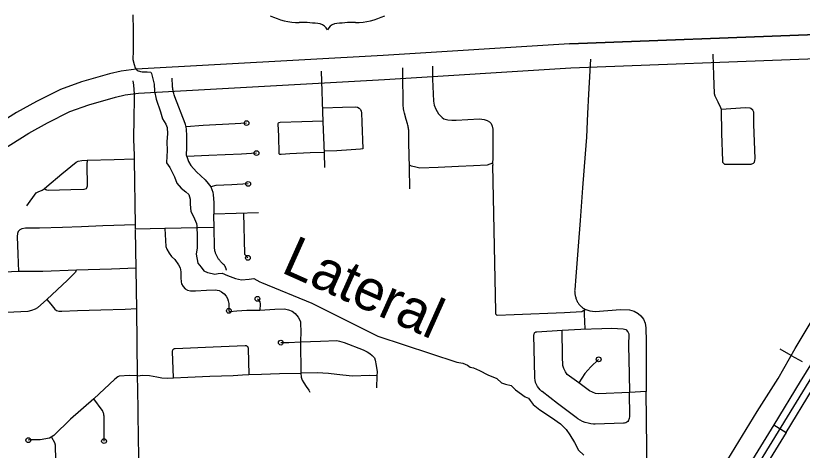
# Model space of a CAD drawing. Extents: x 309348 to 309445, y 336383 to 336484.
# Drawn here: x 309352.387 to 309354.023, y 336401.104 to 336402.009 of the extents above; entities that cross this region are included whole.
import ezdxf

# ---------------------------------------------------------------- set-up
doc = ezdxf.new("R2010")
doc.units = 0
doc.layers.add('R_Annotation', color=7, linetype='Continuous')

msp = doc.modelspace()

# ---------------------------------------------------------------- linework, layer by layer
at = {"layer": 'R_Annotation'}
for p, q in [((309353.5398, 336401.9503), (309353.5386, 336401.9502)), ((309354.0002, 336401.3017), (309353.9771, 336401.3146)), ((309354.0002, 336401.3017), (309354.0232, 336401.2888)), ((309353.9639, 336401.1572), (309353.9895, 336401.1415))]:
    msp.add_line(p, q, dxfattribs=at)
for points in [[(309352.6301, 336402.0107), (309352.6311, 336401.9789), (309352.6308, 336401.9355), (309352.6305, 336401.9177), (309352.6327, 336401.9073), (309352.6347, 336401.9005), (309352.6389, 336401.895), (309352.6463, 336401.8924), (309352.6496, 336401.8921), (309352.6599, 336401.8921), (309352.6674, 336401.8911), (309352.6693, 336401.8889), (309352.6748, 336401.8665), (309352.6755, 336401.8516), (309352.679, 336401.8351), (309352.6875, 336401.8085), (309352.692, 336401.7943), (309352.6991, 336401.7833), (309352.7014, 336401.7761), (309352.7024, 336401.7629), (309352.7011, 336401.7467), (309352.7014, 336401.7276), (309352.7007, 336401.7162), (309352.7001, 336401.7029), (309352.7072, 336401.6929), (309352.7166, 336401.6738), (309352.7218, 336401.6605), (309352.7309, 336401.6501), (309352.7402, 336401.6424), (309352.7467, 336401.6365)], [(309354.2122, 336402.007), (309354.1866, 336401.996), (309354.1475, 336401.9858), (309354.1164, 336401.9772), (309354.0977, 336401.9731), (309354.0738, 336401.9696), (309354.052, 336401.9695), (309353.5398, 336401.9503)], [(309354.189, 336401.9972), (309354.1866, 336401.996), (309354.1475, 336401.9858), (309354.1164, 336401.9772), (309354.0977, 336401.9731), (309354.0738, 336401.9696), (309354.052, 336401.9695), (309353.5398, 336401.9503)], [(309353.5398, 336401.9503), (309354.052, 336401.9695), (309354.0738, 336401.9696), (309354.0977, 336401.9731), (309354.1164, 336401.9772), (309354.1475, 336401.9858), (309354.1866, 336401.996), (309354.189, 336401.9972)], [(309353.5417, 336401.9003), (309354.053, 336401.9195), (309354.0776, 336401.9196), (309354.1067, 336401.9239), (309354.1285, 336401.9286), (309354.1605, 336401.9375), (309354.2287, 336401.9584), (309354.2746, 336401.9853)], [(309354.4737, 336401.9598), (309353.8081, 336400.8743), (309353.8058, 336400.8682), (309353.805, 336400.8533), (309353.801, 336400.8434), (309353.7618, 336400.7799), (309353.7585, 336400.7734), (309353.7577, 336400.7659), (309353.7586, 336400.7414), (309353.7581, 336400.7368), (309353.7536, 336400.7335), (309353.7408, 336400.7316)], [(309353.5386, 336401.9502), (309353.1512, 336401.9259), (309352.6374, 336401.8975), (309352.6056, 336401.8933), (309352.5814, 336401.8881), (309352.5234, 336401.871), (309352.4797, 336401.8556), (309352.4295, 336401.8304), (309352.3881, 336401.8076), (309352.305, 336401.7552), (309352.2745, 336401.7342), (309351.6382, 336401.3162), (309351.2388, 336401.0557)], [(309353.7982, 336400.9705), (309353.8189, 336401.0042), (309353.8314, 336401.0264), (309353.8686, 336401.0849), (309353.9297, 336401.1848), (309353.9734, 336401.2538), (309354.0083, 336401.3163), (309354.052, 336401.3887), (309354.1031, 336401.4725), (309354.1489, 336401.5483), (309354.1923, 336401.6187), (309354.2278, 336401.6792), (309354.2627, 336401.734), (309354.3198, 336401.8286), (309354.374, 336401.9146), (309354.3875, 336401.9372)], [(309353.8368, 336401.9291), (309353.8386, 336401.8846), (309353.8399, 336401.8472), (309353.841, 336401.8421), (309353.8475, 336401.8297), (309353.853, 336401.8177), (309353.8542, 336401.8142), (309353.8555, 336401.7639), (309353.8572, 336401.7067), (309353.8573, 336401.704), (309353.8592, 336401.7016), (309353.8616, 336401.6999), (309353.8663, 336401.6996), (309353.9166, 336401.6997), (309353.9215, 336401.7016), (309353.9235, 336401.7041), (309353.9248, 336401.7074), (309353.925, 336401.7115), (309353.9226, 336401.7827), (309353.9223, 336401.8078), (309353.9201, 336401.8122), (309353.9164, 336401.8155), (309353.9147, 336401.8166), (309353.9045, 336401.8169), (309353.855, 336401.8134)], [(309353.5827, 336401.9183), (309353.5784, 336401.8453), (309353.5762, 336401.8053), (309353.5739, 336401.7558), (309353.5718, 336401.7217), (309353.5662, 336401.6508), (309353.561, 336401.5825), (309353.5566, 336401.5289), (309353.5518, 336401.4657), (309353.5497, 336401.4383), (309353.5496, 336401.4365), (309353.5497, 336401.4347), (309353.5498, 336401.4329), (309353.55, 336401.4312), (309353.5502, 336401.4294), (309353.5505, 336401.4276), (309353.5508, 336401.4259), (309353.5512, 336401.4242), (309353.5517, 336401.4224), (309353.5522, 336401.4207), (309353.5528, 336401.4191), (309353.5535, 336401.4174), (309353.5542, 336401.4158), (309353.5549, 336401.4142), (309353.5557, 336401.4126), (309353.5566, 336401.411), (309353.5575, 336401.4095), (309353.5585, 336401.4083), (309353.5594, 336401.4072), (309353.5604, 336401.4061), (309353.5615, 336401.405), (309353.5626, 336401.404), (309353.5637, 336401.403), (309353.5649, 336401.402), (309353.5661, 336401.4011), (309353.5673, 336401.4002), (309353.5685, 336401.3993), (309353.5698, 336401.3985), (309353.5711, 336401.3978)], [(309351.2388, 336401.0557), (309351.1901, 336400.9626), (309351.2211, 336400.9844), (309351.6656, 336401.2744), (309352.3024, 336401.6927), (309352.3325, 336401.7134), (309352.4136, 336401.7645), (309352.4527, 336401.7861), (309352.4993, 336401.8094), (309352.5388, 336401.8234), (309352.5938, 336401.8396), (309352.6141, 336401.844), (309352.642, 336401.8477), (309353.1541, 336401.876), (309353.5417, 336401.9003)], [(309353.199, 336401.793), (309353.1952, 336401.8059), (309353.1946, 336401.8089), (309353.194, 336401.8118), (309353.1936, 336401.8147), (309353.1933, 336401.8177), (309353.193, 336401.8207), (309353.1929, 336401.8237), (309353.1929, 336401.8267), (309353.193, 336401.8296), (309353.1926, 336401.8449), (309353.1922, 336401.8671), (309353.192, 336401.9007)], [(309353.2538, 336401.9035), (309353.2539, 336401.8767), (309353.2559, 336401.8313), (309353.257, 336401.8227), (309353.2608, 336401.8141), (309353.2662, 336401.8046), (309353.2737, 336401.7971), (309353.2774, 336401.7945), (309353.2857, 336401.792), (309353.2941, 336401.7911), (309353.3033, 336401.7917), (309353.3515, 336401.794), (309353.3612, 336401.7931), (309353.3678, 336401.7905), (309353.3722, 336401.7882), (309353.3756, 336401.7848), (309353.3776, 336401.779), (309353.379, 336401.7727), (309353.3793, 336401.7564), (309353.379, 336401.7124), (309353.3788, 336401.7021), (309353.3791, 336401.6975)], [(309352.7409, 336401.7774), (309352.7403, 336401.7799), (309352.7397, 336401.7824), (309352.739, 336401.7848), (309352.7175, 336401.8403), (309352.7167, 336401.8424), (309352.716, 336401.8445), (309352.7153, 336401.8467), (309352.7147, 336401.8489), (309352.7142, 336401.8511), (309352.7138, 336401.8533), (309352.7135, 336401.8555), (309352.7132, 336401.8578), (309352.713, 336401.86), (309352.7128, 336401.8623), (309352.712, 336401.8789)], [(309353.0266, 336401.788), (309353.0231, 336401.8931)], [(309352.6339, 336401.709), (309352.6337, 336401.7183), (309352.6326, 336401.751), (309352.6324, 336401.7603), (309352.6324, 336401.7696), (309352.6327, 336401.7789), (309352.6331, 336401.7942), (309352.6337, 336401.8371), (309352.6335, 336401.8461), (309352.633, 336401.8552), (309352.6323, 336401.8642), (309352.6312, 336401.8732)], [(309353.0256, 336401.8172), (309353.0666, 336401.8184), (309353.0932, 336401.8195), (309353.0979, 336401.8188), (309353.1015, 336401.8165), (309353.1041, 336401.8137), (309353.1055, 336401.8101), (309353.1059, 336401.8068), (309353.1069, 336401.7873), (309353.109, 336401.7319), (309353.1041, 336401.731), (309353.0847, 336401.73), (309353.0544, 336401.7279), (309353.0286, 336401.7267)], [(309352.8669, 336401.7853), (309352.8432, 336401.7837), (309352.7766, 336401.7804), (309352.7409, 336401.7774)], [(309353.0265, 336401.7897), (309352.982, 336401.788), (309352.937, 336401.7864), (309352.9338, 336401.7861), (309352.9327, 336401.7852), (309352.9322, 336401.7838), (309352.9332, 336401.7583), (309352.9341, 336401.7221), (309352.9354, 336401.7205), (309352.939, 336401.7205), (309352.9567, 336401.7222), (309352.9989, 336401.7238), (309353.0287, 336401.7251)], [(309353.0288, 336401.7226), (309353.0266, 336401.788)], [(309353.2062, 336401.693), (309353.2046, 336401.7443), (309353.2044, 336401.7615), (309353.2045, 336401.7637), (309353.2044, 336401.7659), (309353.2044, 336401.7681), (309353.2042, 336401.7704), (309353.204, 336401.7726), (309353.2037, 336401.7748), (309353.2033, 336401.777), (309353.2029, 336401.7791), (309353.2024, 336401.7813), (309353.2018, 336401.7835), (309353.199, 336401.793)], [(309352.7424, 336401.7155), (309352.7421, 336401.7183), (309352.742, 336401.7198), (309352.742, 336401.7212), (309352.742, 336401.7227), (309352.7423, 336401.7304), (309352.7424, 336401.7619), (309352.7424, 336401.7645), (309352.7422, 336401.7671), (309352.742, 336401.7697), (309352.7417, 336401.7723), (309352.7409, 336401.7774)], [(309352.8876, 336401.7229), (309352.856, 336401.721), (309352.7881, 336401.7177), (309352.7424, 336401.7155)], [(309352.7424, 336401.7155), (309352.7458, 336401.7054), (309352.751, 336401.6972), (309352.7627, 336401.6839), (309352.7805, 336401.667), (309352.7873, 336401.6596), (309352.7925, 336401.6527), (309352.7965, 336401.6419), (309352.7976, 336401.6359), (309352.7987, 336401.6204), (309352.7987, 336401.5958)], [(309353.0298, 336401.693), (309353.0288, 336401.7226)], [(309352.4094, 336401.6132), (309352.4293, 336401.6403), (309352.4329, 336401.6425), (309352.4412, 336401.6458), (309352.4454, 336401.6483), (309352.4512, 336401.6532), (309352.4826, 336401.6795), (309352.5122, 336401.7038), (309352.5163, 336401.706), (309352.5238, 336401.7077), (309352.5349, 336401.7082), (309352.5912, 336401.7096), (309352.6338, 336401.7107)], [(309352.5349, 336401.7082), (309352.5343, 336401.6991), (309352.5351, 336401.6543), (309352.534, 336401.6499), (309352.5329, 336401.6483), (309352.5285, 336401.6472), (309352.5012, 336401.6461), (309352.4539, 336401.6447), (309352.4512, 336401.6455), (309352.4492, 336401.6463), (309352.4454, 336401.6483)], [(309352.6356, 336401.5728), (309352.6339, 336401.709)], [(309353.3788, 336401.7021), (309353.3673, 336401.6981), (309353.3391, 336401.6966), (309353.3081, 336401.6952), (309353.2659, 336401.6932), (309353.2272, 336401.6918), (309353.2189, 336401.6935), (309353.21, 336401.6958), (309353.206, 336401.6981)], [(309353.2065, 336401.6486), (309353.2062, 336401.693)], [(309353.3853, 336401.393), (309353.3791, 336401.6975)], [(309352.8701, 336401.6588), (309352.8363, 336401.6566), (309352.8028, 336401.6553), (309352.7925, 336401.6527)], [(309352.7467, 336401.6365), (309352.7496, 336401.6268), (309352.7496, 336401.6168), (309352.7506, 336401.6012), (309352.7564, 336401.5909), (309352.7626, 336401.5763), (309352.7636, 336401.5714), (309352.7639, 336401.5488), (309352.7639, 336401.5254), (309352.7623, 336401.5125), (309352.7655, 336401.494), (309352.7723, 336401.4853), (309352.7778, 336401.4778), (309352.7856, 336401.4743), (309352.7953, 336401.4726), (309352.8005, 336401.471), (309352.8079, 336401.4726), (309352.816, 336401.473), (309352.827, 336401.4681), (309352.8439, 336401.4616), (309352.8565, 336401.4594), (309352.8724, 336401.4603), (309352.8818, 336401.4616), (309352.8944, 336401.4551), (309352.8978, 336401.4535)], [(309352.892, 336401.5985), (309352.7987, 336401.5958)], [(309352.7993, 336401.5661), (309352.7987, 336401.5958)], [(309352.8696, 336401.5048), (309352.8634, 336401.5118), (309352.8634, 336401.5123), (309352.8633, 336401.5127), (309352.8633, 336401.5132), (309352.8615, 336401.5977)], [(309352.6355, 336401.5739), (309352.5677, 336401.5715), (309352.5232, 336401.5693), (309352.4839, 336401.5681), (309352.4361, 336401.5669), (309352.4066, 336401.5666), (309352.3995, 336401.5653), (309352.3949, 336401.5629), (309352.3916, 336401.5595), (309352.39, 336401.5555), (309352.3897, 336401.5491), (309352.3912, 336401.5125), (309352.3922, 336401.4766)], [(309352.6357, 336401.5643), (309352.6356, 336401.5728)], [(309352.7992, 336401.5678), (309352.6968, 336401.5658)], [(309352.6968, 336401.5658), (309352.6357, 336401.5643)], [(309352.637, 336401.4817), (309352.6358, 336401.563)], [(309352.6968, 336401.5658), (309352.6992, 336401.5285), (309352.7009, 336401.523), (309352.706, 336401.5143), (309352.7107, 336401.5078), (309352.7175, 336401.5015), (309352.7251, 336401.4903), (309352.7284, 336401.484), (309352.7292, 336401.4797), (309352.73, 336401.4756), (309352.7303, 336401.463), (309352.7308, 336401.4551), (309352.7317, 336401.4508), (309352.7347, 336401.4453), (309352.7393, 336401.4404), (309352.7439, 336401.4374), (309352.7499, 336401.4361), (309352.7606, 336401.4363), (309352.7837, 336401.4377), (309352.8017, 336401.4385), (309352.8096, 336401.4366), (309352.8148, 336401.4341), (309352.82, 336401.4298), (309352.8243, 336401.4252), (309352.8271, 336401.4202), (309352.8287, 336401.4156), (309352.8295, 336401.4126), (309352.8298, 336401.4096), (309352.8301, 336401.4031), (309352.8301, 336401.3946), (309352.8317, 336401.3933), (309352.8464, 336401.3946), (309352.8671, 336401.3957), (309352.8947, 336401.3963)], [(309352.8249, 336401.4789), (309352.8248, 336401.4797), (309352.8247, 336401.4805), (309352.8245, 336401.4812), (309352.8243, 336401.482), (309352.8241, 336401.4827), (309352.8239, 336401.4834), (309352.8236, 336401.4842), (309352.8233, 336401.4849), (309352.823, 336401.4856), (309352.8227, 336401.4863), (309352.8223, 336401.4869), (309352.8219, 336401.4876), (309352.8215, 336401.4883), (309352.8211, 336401.4889), (309352.8207, 336401.4895), (309352.8202, 336401.4901), (309352.8197, 336401.4907), (309352.8192, 336401.4913), (309352.8127, 336401.4975), (309352.8117, 336401.4987), (309352.8107, 336401.4999), (309352.8097, 336401.5011), (309352.8088, 336401.5023), (309352.8079, 336401.5036), (309352.807, 336401.5049), (309352.8062, 336401.5062), (309352.8055, 336401.5076), (309352.8048, 336401.509), (309352.8041, 336401.5104), (309352.8035, 336401.5118), (309352.8029, 336401.5133), (309352.8024, 336401.5147), (309352.8019, 336401.5162), (309352.8015, 336401.5177), (309352.8011, 336401.5192), (309352.8008, 336401.5208), (309352.8006, 336401.5223), (309352.8003, 336401.5238), (309352.8002, 336401.5254), (309352.8001, 336401.527), (309352.8, 336401.5285), (309352.7993, 336401.5661)], [(309352.637, 336401.4831), (309352.5858, 336401.4812), (309352.5128, 336401.4794), (309352.4431, 336401.4766), (309352.3922, 336401.4766), (309352.348, 336401.4745), (309352.3001, 336401.4735), (309352.2424, 336401.4717), (309352.1911, 336401.4699), (309352.1064, 336401.4677)], [(309352.512, 336401.4793), (309352.5108, 336401.4749), (309352.4943, 336401.4586), (309352.4511, 336401.4181), (309352.4318, 336401.4011), (309352.4271, 336401.398), (309352.4191, 336401.395), (309352.4117, 336401.3932), (309352.3974, 336401.3923), (309352.3385, 336401.39), (309352.2686, 336401.3875), (309352.1894, 336401.3846), (309352.1319, 336401.3828), (309352.1076, 336401.3819)], [(309352.6388, 336401.3975), (309352.637, 336401.4817)], [(309352.8978, 336401.4535), (309353.0026, 336401.4102), (309353.1398, 336401.3416), (309353.3041, 336401.2874), (309353.3167, 336401.2854), (309353.3264, 336401.2818), (309353.3319, 336401.277), (309353.3391, 336401.2757), (309353.3514, 336401.2705), (309353.3689, 336401.2614), (309353.3876, 336401.2537), (309353.3977, 336401.2446), (309353.4058, 336401.2417), (309353.4178, 336401.2391), (309353.4268, 336401.2303), (309353.4466, 336401.2158), (309353.4537, 336401.2125), (309353.4573, 336401.2077), (309353.4631, 336401.1996), (309353.4774, 336401.1882), (309353.5016, 336401.1724), (309353.5204, 336401.1594), (309353.5318, 336401.1474), (309353.5395, 336401.1367), (309353.5496, 336401.1205), (309353.5577, 336401.1047), (309353.5684, 336401.0943)], [(309352.4511, 336401.4181), (309352.4594, 336401.4084), (309352.4678, 336401.3982), (309352.4714, 336401.3952), (309352.4764, 336401.3941), (309352.4825, 336401.3939), (309352.5151, 336401.3952), (309352.5633, 336401.3964), (309352.6143, 336401.3982), (309352.6387, 336401.3991)], [(309352.8895, 336401.4195), (309352.8917, 336401.4176), (309352.8944, 336401.4132), (309352.8949, 336401.4086), (309352.8947, 336401.3963)], [(309352.6401, 336401.2592), (309352.6388, 336401.3975)], [(309352.8947, 336401.3963), (309352.9258, 336401.3982), (309352.9459, 336401.3985), (309352.9538, 336401.3968), (309352.962, 336401.3941), (309352.968, 336401.3892), (309352.9743, 336401.3813), (309352.9778, 336401.3748), (309352.9792, 336401.3715), (309352.9792, 336401.3674), (309352.9795, 336401.3524), (309352.9792, 336401.3298)], [(309353.2585, 336400.0586), (309353.3796, 336400.2573), (309353.5099, 336400.4694), (309353.6444, 336400.6875), (309353.7298, 336400.8269), (309353.7504, 336400.8632), (309353.7637, 336400.8923), (309353.7764, 336400.9226), (309353.7904, 336400.9529), (309353.7982, 336400.9705), (309353.8189, 336401.0042), (309353.8314, 336401.0264), (309353.8686, 336401.0849), (309353.9297, 336401.1848), (309353.9734, 336401.2538), (309354.0083, 336401.3163), (309354.052, 336401.3887)], [(309353.5708, 336401.3966), (309353.5642, 336401.3926), (309353.5283, 336401.3904), (309353.4234, 336401.386), (309353.3882, 336401.3846), (309353.3856, 336401.3875), (309353.3853, 336401.393)], [(309353.5714, 336401.3568), (309353.5699, 336401.3876), (309353.5699, 336401.3886), (309353.5701, 336401.3926), (309353.5708, 336401.3966), (309353.5711, 336401.3978)], [(309353.5711, 336401.3978), (309353.5809, 336401.3946), (309353.5925, 336401.3935), (309353.6452, 336401.3976), (309353.6634, 336401.3968), (309353.6736, 336401.3941), (309353.6815, 336401.3889), (309353.6874, 336401.3841), (309353.6928, 336401.3773), (309353.6961, 336401.3692), (309353.6974, 336401.3592), (309353.6982, 336401.331), (309353.6982, 336401.2266)], [(309353.4665, 336401.349), (309353.467, 336401.3495), (309353.4679, 336401.3502), (309353.4689, 336401.3507), (309353.47, 336401.351), (309353.471, 336401.3511), (309353.5238, 336401.3543)], [(309353.5238, 336401.3543), (309353.5625, 336401.3565), (309353.6063, 336401.3581), (309353.6268, 336401.3584), (309353.6504, 336401.357), (309353.6563, 336401.3554), (309353.6601, 336401.3508), (309353.662, 336401.3465), (309353.6617, 336401.3227), (309353.6631, 336401.2626), (309353.6634, 336401.2247)], [(309353.6982, 336401.2266), (309353.6634, 336401.2247), (309353.5995, 336401.222), (309353.5928, 336401.2228), (309353.5868, 336401.2255), (309353.5803, 336401.2283), (309353.5581, 336401.2445), (309353.5338, 336401.2621), (309353.5303, 336401.2677), (309353.5273, 336401.2745), (309353.5251, 336401.281), (309353.5243, 336401.2994), (309353.5238, 336401.3543)], [(309353.514, 336401.202), (309353.482, 336401.2265), (309353.4814, 336401.227), (309353.4779, 336401.23), (309353.4749, 336401.2334), (309353.4722, 336401.2372), (309353.4701, 336401.2412), (309353.4684, 336401.2455), (309353.4672, 336401.25), (309353.4666, 336401.2545), (309353.4665, 336401.2569), (309353.4649, 336401.3439), (309353.4649, 336401.3447), (309353.465, 336401.3458), (309353.4652, 336401.3468), (309353.4657, 336401.3478), (309353.4663, 336401.3487), (309353.4665, 336401.349)], [(309352.7973, 336401.3197), (309352.8638, 336401.3224), (309352.8639, 336401.3224), (309352.865, 336401.3223), (309352.866, 336401.3221), (309352.867, 336401.3216), (309352.8679, 336401.321), (309352.8679, 336401.321)], [(309352.938, 336401.3284), (309352.9549, 336401.3284), (309352.9792, 336401.3298)], [(309352.9792, 336401.3298), (309353.0209, 336401.3316), (309353.0546, 336401.3329), (309353.0603, 336401.3316), (309353.0698, 336401.3285), (309353.1092, 336401.3135), (309353.1181, 336401.3094), (309353.1235, 336401.3056), (309353.1282, 336401.3018), (309353.1333, 336401.2964), (309353.1346, 336401.2916), (309353.1368, 336401.2808), (309353.1384, 336401.2675), (309353.1381, 336401.2596), (309353.1231, 336401.2599), (309353.0863, 336401.2589), (309353.0546, 336401.2618), (309353.0375, 336401.264), (309353.0137, 336401.2653), (309352.98, 336401.2646)], [(309352.9792, 336401.3298), (309352.98, 336401.2646)], [(309354.0744, 336401.3373), (309354.0192, 336401.2472)], [(309352.7149, 336401.2553), (309352.7128, 336401.3102), (309352.7128, 336401.3103), (309352.7129, 336401.3114), (309352.7131, 336401.3124), (309352.7135, 336401.3133), (309352.7141, 336401.3142), (309352.7149, 336401.315), (309352.7157, 336401.3156), (309352.7166, 336401.3161), (309352.7177, 336401.3164), (309352.7186, 336401.3165)], [(309352.7186, 336401.3165), (309352.7973, 336401.3197)], [(309352.8679, 336401.321), (309352.8687, 336401.3203), (309352.8693, 336401.3194), (309352.8698, 336401.3184), (309352.8701, 336401.3174), (309352.8702, 336401.3164), (309352.8714, 336401.2621)], [(309353.5995, 336401.2936), (309353.5836, 336401.278), (309353.5711, 336401.264), (309353.5581, 336401.2445)], [(309352.6401, 336401.2592), (309352.6234, 336401.26), (309352.6019, 336401.2586), (309352.5992, 336401.2575), (309352.5929, 336401.2526), (309352.5493, 336401.2115), (309352.5005, 336401.1689), (309352.4656, 336401.1354), (309352.4604, 336401.1313), (309352.4566, 336401.1294), (309352.4375, 336401.1258), (309352.4155, 336401.1264), (309352.4127, 336401.1253)], [(309352.6401, 336401.2592), (309352.6507, 336401.2608), (309352.6652, 336401.26), (309352.6801, 336401.257), (309352.6908, 336401.2553), (309352.7022, 336401.2543), (309352.7149, 336401.2553), (309352.7448, 336401.2564), (309352.7903, 336401.2586), (309352.8391, 336401.2603), (309352.8584, 336401.2611), (309352.8714, 336401.2621)], [(309352.6439, 336401.0563), (309352.6434, 336401.0761), (309352.6421, 336401.1235), (309352.6411, 336401.1884), (309352.6405, 336401.2304), (309352.6401, 336401.2592)], [(309352.8714, 336401.2621), (309352.8977, 336401.2627), (309352.9353, 336401.2638), (309352.98, 336401.2646)], [(309352.98, 336401.2646), (309352.9808, 336401.2567), (309352.9827, 336401.2504), (309352.9857, 336401.245), (309352.9912, 336401.2368), (309352.9966, 336401.2292), (309352.9985, 336401.2251)], [(309353.1381, 336401.2596), (309353.1374, 336401.2345)], [(309354.0192, 336401.2472), (309353.9639, 336401.1572)], [(309353.6618, 336401.1663), (309353.6619, 336401.1665), (309353.6632, 336401.1689), (309353.6639, 336401.1715), (309353.6642, 336401.1742), (309353.6641, 336401.1756), (309353.6634, 336401.2247)], [(309353.7024, 336400.8731), (309353.6982, 336401.2266)], [(309353.9895, 336401.1415), (309354.0447, 336401.2316)], [(309352.5703, 336401.1234), (309352.5702, 336401.1752), (309352.5702, 336401.1761), (309352.5701, 336401.177), (309352.57, 336401.1779), (309352.5699, 336401.1787), (309352.5697, 336401.1796), (309352.5695, 336401.1805), (309352.5693, 336401.1813), (309352.569, 336401.1822), (309352.5688, 336401.183), (309352.5684, 336401.1839), (309352.5681, 336401.1847), (309352.5677, 336401.1855), (309352.5674, 336401.1863), (309352.5669, 336401.1871), (309352.5665, 336401.1879), (309352.5493, 336401.2115)], [(309353.6618, 336401.1663), (309353.6602, 336401.1645), (309353.6582, 336401.1628), (309353.6558, 336401.1616), (309353.6532, 336401.1608), (309353.6513, 336401.1606), (309353.5922, 336401.1589), (309353.5891, 336401.159), (309353.5832, 336401.1595), (309353.5774, 336401.1606), (309353.5717, 336401.1622), (309353.5662, 336401.1643), (309353.561, 336401.1669), (309353.5559, 336401.17), (309353.5529, 336401.1722), (309353.514, 336401.202)], [(309353.9639, 336401.1572), (309353.9087, 336401.0671)], [(309353.9895, 336401.1415), (309353.9343, 336401.0514)], [(309352.4608, 336401.1316), (309352.4673, 336401.1207), (309352.4683, 336401.1155), (309352.4694, 336401.0833), (309352.4694, 336401.0629)]]:
    msp.add_lwpolyline(points, dxfattribs=at)
for centre in [(309352.8669, 336401.7853), (309352.8876, 336401.7229), (309352.8701, 336401.6588), (309352.8696, 336401.5048), (309352.8895, 336401.4195), (309352.8301, 336401.3946), (309352.938, 336401.3284), (309353.5995, 336401.2936), (309352.4127, 336401.1253), (309352.5703, 336401.1234)]:
    msp.add_circle(centre, 0.005, dxfattribs=at)
for centre, radius, start, end in [((309352.9775, 336402.1359), 0.1413, 244.0771, 269.5779), ((309353.0925, 336402.1359), 0.1413, 270.4221, 295.9229), ((309352.9807, 336401.7359), 0.2588, 81.1942, 90.9539), ((309353.0892, 336401.7359), 0.2588, 89.0461, 98.8058), ((309353.0131, 336401.9679), 0.0248, 28.0342, 72.9864), ((309353.0569, 336401.9679), 0.0248, 107.0136, 151.9658)]:
    msp.add_arc(centre, radius, start, end, dxfattribs=at)

# ---------------------------------------------------------------- texts
msp.add_text('Lateral', height=0.08451, rotation=335.9121, dxfattribs=at).set_placement((309352.9364, 336401.4757))

doc.saveas('drawing.dxf')
